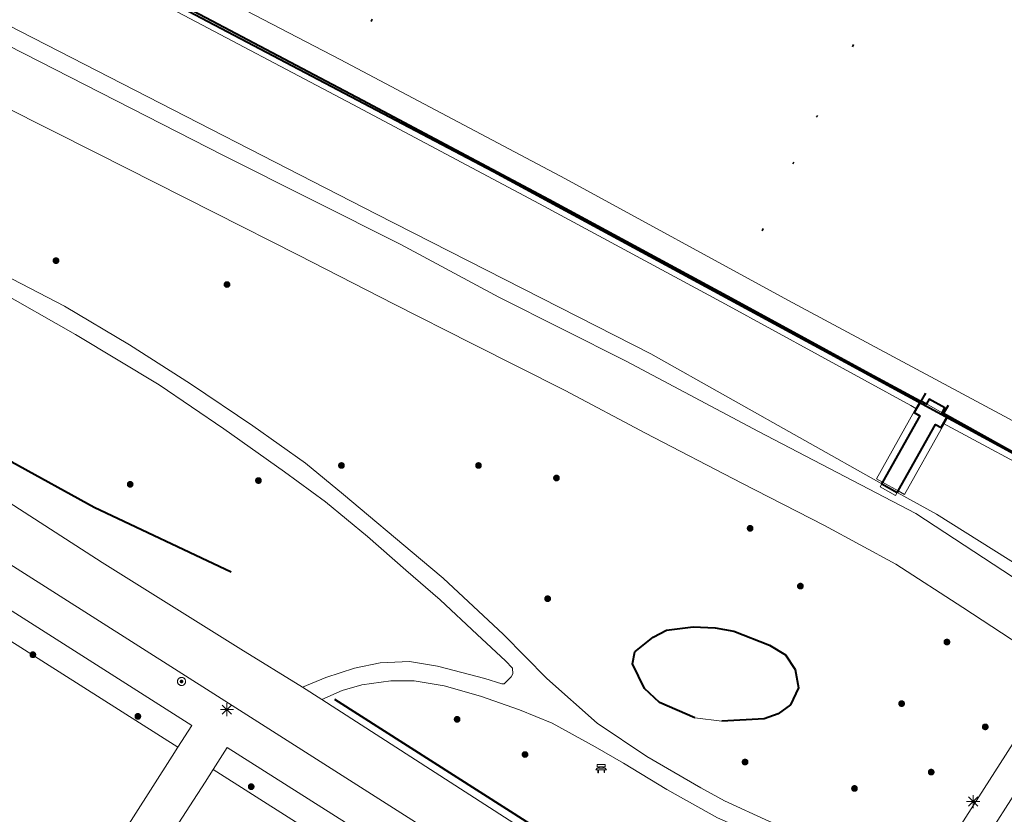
# Model space of a CAD drawing. Header units: metres. Extents: x 135779 to 137489, y 452643 to 455118.
# Tile 413 of 489: x 137049 to 137124, y 454289 to 454350. Entities that reach past the tile are written whole.
import ezdxf

# ---------------------------------------------------------------- set-up
doc = ezdxf.new("R2010")
doc.units = ezdxf.units.M
doc.linetypes.add('DGN_Style_1', pattern=[33.729988, 0.056123, -33.673865])
doc.linetypes.add('DGN_Style_3', pattern=[78.572352, 56.123108, -22.449243])
for name, color, linetype, lineweight in [('KTop_BTD_Groenvoorziening', 62, 'Continuous', 13), ('KTop_GBI_Toegangstrap', 40, 'Continuous', 40), ('KTop_OTD_Gesloten verharding', 15, 'Continuous', 13), ('KTop_OTD_Gesloten verharding_kunststof', 15, 'Continuous', 13), ('KTop_OTD_Onverhard', 15, 'Continuous', 13), ('KTop_PAL_Lichtmast', 40, 'Continuous', 13), ('KTop_PUT_Inspectie- of rioolput', 15, 'Continuous', 13), ('KTop_SHD_Geluidsscherm (l)', 1, 'Continuous', 40), ('KTop_SPR_Trein (l)', 8, 'DGN_Style_1', 53), ('KTop_STM_Bank', 40, 'Continuous', 13), ('KTop_VGO_Boom', 92, 'Continuous', 13), ('KTop_VGO_Haag (l)', 92, 'DGN_Style_3', 40), ('KTop_WGD_Fietspad', 40, 'Continuous', 13), ('KTop_WGD_Rijbaan_Lokale weg', 251, 'Continuous', 13), ('KTop_WGD_Spoorbaan', 251, 'Continuous', 13), ('KTop_WGD_Voetpad', 251, 'Continuous', 13)]:
    doc.layers.add(name, color=color, linetype=linetype, lineweight=lineweight)

# ---------------------------------------------------------------- blocks, each defined once
blk = doc.blocks.new('PAL_Lichtmast')
at = {"layer": 'KTop_PAL_Lichtmast'}
for p, q in [((-0.354, -0.354), (0.354, 0.354)), ((0.354, -0.354), (-0.354, 0.354)), ((0, -0.5), (0, 0.5)), ((-0.5, 0), (0.5, 0))]:
    blk.add_line(p, q, dxfattribs=at)
blk = doc.blocks.new('PUT_Inspectie-_of_rioolput')
at = {"layer": 'KTop_PUT_Inspectie- of rioolput', "flags": 128}
for points in [[(0.31, 0), (0.308, 0.032), (0.303, 0.064), (0.294, 0.095), (0.283, 0.126), (0.268, 0.155), (0.25, 0.182), (0.23, 0.207), (0.207, 0.23), (0.182, 0.25), (0.154, 0.268), (0.126, 0.283), (0.095, 0.294), (0.064, 0.303), (0.032, 0.308), (0, 0.309), (-0.032, 0.308), (-0.064, 0.303), (-0.096, 0.294), (-0.126, 0.283), (-0.155, 0.268), (-0.182, 0.25), (-0.207, 0.23), (-0.23, 0.207), (-0.25, 0.182), (-0.268, 0.154), (-0.283, 0.126), (-0.294, 0.095), (-0.303, 0.064), (-0.308, 0.032), (-0.309, 0), (-0.308, -0.032), (-0.303, -0.064), (-0.294, -0.096), (-0.283, -0.126), (-0.268, -0.155), (-0.25, -0.182), (-0.23, -0.207), (-0.207, -0.23), (-0.182, -0.25), (-0.155, -0.268), (-0.126, -0.283), (-0.096, -0.294), (-0.064, -0.303), (-0.032, -0.308), (0, -0.309), (0.032, -0.308), (0.064, -0.303), (0.095, -0.294), (0.126, -0.283), (0.155, -0.268), (0.182, -0.25), (0.207, -0.23), (0.23, -0.207), (0.25, -0.182), (0.268, -0.155), (0.283, -0.126), (0.294, -0.096), (0.303, -0.064), (0.308, -0.032), (0.31, 0)], [(0.095, 0), (0.094, 0.009), (0.092, 0.019), (0.09, 0.029), (0.086, 0.038), (0.082, 0.047), (0.076, 0.055), (0.07, 0.063), (0.063, 0.07), (0.055, 0.076), (0.047, 0.082), (0.038, 0.086), (0.029, 0.09), (0.019, 0.092), (0.009, 0.094), (0, 0.094), (-0.01, 0.094), (-0.02, 0.092), (-0.029, 0.09), (-0.039, 0.086), (-0.048, 0.082), (-0.056, 0.076), (-0.064, 0.07), (-0.071, 0.063), (-0.077, 0.055), (-0.082, 0.047), (-0.087, 0.038), (-0.09, 0.029), (-0.093, 0.019), (-0.094, 0.009), (-0.095, 0), (-0.094, -0.01), (-0.093, -0.02), (-0.09, -0.029), (-0.087, -0.039), (-0.082, -0.048), (-0.077, -0.056), (-0.071, -0.064), (-0.064, -0.071), (-0.056, -0.077), (-0.047, -0.082), (-0.039, -0.087), (-0.029, -0.09), (-0.02, -0.093), (-0.01, -0.094), (0, -0.095), (0.009, -0.094), (0.019, -0.093), (0.029, -0.09), (0.038, -0.087), (0.047, -0.082), (0.055, -0.077), (0.063, -0.071), (0.07, -0.064), (0.076, -0.056), (0.082, -0.047), (0.086, -0.039), (0.09, -0.029), (0.092, -0.02), (0.094, -0.01), (0.095, 0)], [(0.035, 0), (0.034, 0.003), (0.034, 0.007), (0.033, 0.01), (0.031, 0.014), (0.03, 0.017), (0.028, 0.02), (0.026, 0.023), (0.023, 0.026), (0.02, 0.028), (0.017, 0.03), (0.014, 0.031), (0.01, 0.033), (0.007, 0.034), (0.003, 0.034), (0, 0.034), (-0.004, 0.034), (-0.007, 0.034), (-0.011, 0.033), (-0.014, 0.031), (-0.018, 0.03), (-0.021, 0.028), (-0.023, 0.026), (-0.026, 0.023), (-0.028, 0.02), (-0.03, 0.017), (-0.032, 0.014), (-0.033, 0.01), (-0.034, 0.007), (-0.035, 0.003), (-0.035, 0), (-0.035, -0.004), (-0.034, -0.007), (-0.033, -0.011), (-0.032, -0.014), (-0.03, -0.018), (-0.028, -0.021), (-0.026, -0.023), (-0.023, -0.026), (-0.021, -0.028), (-0.017, -0.03), (-0.014, -0.032), (-0.011, -0.033), (-0.007, -0.034), (-0.004, -0.035), (0, -0.035), (0.003, -0.035), (0.007, -0.034), (0.01, -0.033), (0.014, -0.032), (0.017, -0.03), (0.02, -0.028), (0.023, -0.026), (0.026, -0.023), (0.028, -0.021), (0.03, -0.017), (0.031, -0.014), (0.033, -0.011), (0.034, -0.007), (0.034, -0.004), (0.035, 0)], [(0.01, 0.02), (0.007, 0.02), (0.005, 0.021), (0.003, 0.022), (0.001, 0.022), (-0.001, 0.022), (-0.004, 0.022), (-0.006, 0.021), (-0.008, 0.02), (-0.01, 0.019), (-0.012, 0.018), (-0.014, 0.017), (-0.016, 0.015), (-0.017, 0.013), (-0.019, 0.012), (-0.02, 0.009), (-0.021, 0.007), (-0.022, 0.005), (-0.022, 0.003), (-0.022, 0.001), (-0.022, -0.001), (-0.022, -0.004), (-0.022, -0.006), (-0.021, -0.008), (-0.02, -0.01), (-0.019, -0.012), (-0.017, -0.014), (-0.016, -0.016), (-0.014, -0.017), (-0.012, -0.019), (-0.01, -0.02), (-0.008, -0.021), (-0.006, -0.022), (-0.003, -0.022), (-0.001, -0.022), (0.001, -0.022), (0.003, -0.022), (0.005, -0.022), (0.008, -0.021), (0.01, -0.02), (0.012, -0.019), (0.014, -0.017), (0.015, -0.016), (0.017, -0.014), (0.018, -0.012), (0.02, -0.01), (0.02, -0.008), (0.021, -0.006), (0.022, -0.003), (0.022, -0.001), (0.022, 0.001), (0.022, 0.003), (0.021, 0.005), (0.02, 0.008), (0.019, 0.01), (0.018, 0.012), (0.017, 0.014), (0.015, 0.015), (0.013, 0.017), (0.012, 0.018), (0.01, 0.02)]]:
    blk.add_lwpolyline(points, dxfattribs=at)
blk = doc.blocks.new('STM_Bank')
at = {"layer": 'KTop_STM_Bank'}
for p, q in [((-0.416, -0.089), (-0.298, 0.019)), ((-0.298, 0.314), (0.298, 0.314)), ((-0.298, 0.143), (-0.298, 0.314)), ((-0.2, 0.143), (-0.298, 0.143)), ((-0.298, 0.019), (-0.2, 0.019)), ((-0.2, 0.019), (-0.2, 0.143)), ((0.157, 0.143), (-0.154, 0.143)), ((-0.154, 0.143), (-0.154, 0.019)), ((-0.154, 0.019), (0.157, 0.019)), ((0.157, 0.019), (0.157, 0.143)), ((0.298, 0.143), (0.203, 0.143)), ((0.203, 0.143), (0.203, 0.019)), ((0.203, 0.019), (0.298, 0.019)), ((0.298, 0.314), (0.298, 0.143)), ((0.298, 0.019), (0.416, -0.089)), ((-0.259, -0.089), (-0.416, -0.089)), ((-0.259, -0.315), (-0.259, -0.089)), ((-0.213, -0.315), (-0.259, -0.315)), ((0.216, -0.089), (-0.213, -0.089)), ((-0.213, -0.089), (-0.213, -0.315)), ((0.216, -0.305), (0.216, -0.089)), ((0.259, -0.305), (0.216, -0.305)), ((0.416, -0.089), (0.259, -0.089)), ((0.259, -0.089), (0.259, -0.305))]:
    blk.add_line(p, q, dxfattribs=at)
blk = doc.blocks.new('VGO_Boom')
at = {"layer": 'KTop_VGO_Boom', "flags": 128}
for points in [[(0.215, 0), (0.214, 0.022), (0.21, 0.045), (0.204, 0.066), (0.196, 0.087), (0.186, 0.108), (0.174, 0.126), (0.16, 0.144), (0.144, 0.16), (0.126, 0.174), (0.107, 0.186), (0.087, 0.196), (0.066, 0.204), (0.045, 0.21), (0.022, 0.214), (-0.001, 0.215), (-0.023, 0.214), (-0.045, 0.21), (-0.067, 0.204), (-0.088, 0.196), (-0.108, 0.186), (-0.127, 0.174), (-0.144, 0.16), (-0.16, 0.144), (-0.174, 0.126), (-0.187, 0.107), (-0.197, 0.087), (-0.205, 0.066), (-0.211, 0.045), (-0.214, 0.022), (-0.215, -0.001), (-0.214, -0.023), (-0.211, -0.045), (-0.205, -0.067), (-0.197, -0.088), (-0.187, -0.108), (-0.174, -0.127), (-0.16, -0.144), (-0.144, -0.16), (-0.127, -0.174), (-0.108, -0.187), (-0.088, -0.197), (-0.067, -0.205), (-0.045, -0.211), (-0.023, -0.214), (0, -0.215), (0.022, -0.214), (0.045, -0.211), (0.066, -0.205), (0.087, -0.197), (0.108, -0.187), (0.126, -0.174), (0.144, -0.16), (0.16, -0.144), (0.174, -0.127), (0.186, -0.108), (0.196, -0.088), (0.204, -0.067), (0.21, -0.045), (0.214, -0.023), (0.215, -0.001)], [(0.155, 0), (0.154, 0.016), (0.152, 0.032), (0.147, 0.048), (0.142, 0.063), (0.134, 0.078), (0.125, 0.091), (0.115, 0.104), (0.104, 0.115), (0.091, 0.125), (0.077, 0.134), (0.063, 0.142), (0.048, 0.147), (0.032, 0.152), (0.016, 0.154), (-0.001, 0.155), (-0.017, 0.154), (-0.033, 0.152), (-0.048, 0.147), (-0.064, 0.142), (-0.078, 0.134), (-0.092, 0.125), (-0.104, 0.115), (-0.116, 0.104), (-0.126, 0.091), (-0.135, 0.077), (-0.142, 0.063), (-0.148, 0.048), (-0.152, 0.032), (-0.155, 0.016), (-0.155, -0.001), (-0.155, -0.017), (-0.152, -0.033), (-0.148, -0.048), (-0.142, -0.064), (-0.135, -0.078), (-0.126, -0.092), (-0.116, -0.104), (-0.104, -0.116), (-0.092, -0.126), (-0.078, -0.135), (-0.064, -0.142), (-0.048, -0.148), (-0.033, -0.152), (-0.017, -0.155), (0, -0.155), (0.016, -0.155), (0.032, -0.152), (0.048, -0.148), (0.063, -0.142), (0.078, -0.135), (0.091, -0.126), (0.104, -0.116), (0.115, -0.104), (0.125, -0.092), (0.134, -0.078), (0.142, -0.064), (0.147, -0.048), (0.152, -0.033), (0.154, -0.017), (0.155, -0.001)], [(0.095, 0), (0.094, 0.01), (0.093, 0.02), (0.09, 0.029), (0.087, 0.039), (0.082, 0.048), (0.077, 0.056), (0.071, 0.064), (0.064, 0.071), (0.056, 0.077), (0.047, 0.082), (0.039, 0.087), (0.029, 0.09), (0.02, 0.093), (0.01, 0.094), (-0.001, 0.095), (-0.01, 0.094), (-0.02, 0.093), (-0.03, 0.09), (-0.039, 0.087), (-0.048, 0.082), (-0.056, 0.077), (-0.064, 0.071), (-0.071, 0.064), (-0.077, 0.056), (-0.083, 0.047), (-0.087, 0.039), (-0.091, 0.029), (-0.093, 0.02), (-0.095, 0.01), (-0.095, -0.001), (-0.095, -0.01), (-0.093, -0.02), (-0.091, -0.03), (-0.087, -0.039), (-0.083, -0.048), (-0.077, -0.056), (-0.071, -0.064), (-0.064, -0.071), (-0.056, -0.077), (-0.048, -0.083), (-0.039, -0.087), (-0.03, -0.091), (-0.02, -0.093), (-0.01, -0.095), (0, -0.095), (0.01, -0.095), (0.02, -0.093), (0.029, -0.091), (0.039, -0.087), (0.048, -0.083), (0.056, -0.077), (0.064, -0.071), (0.071, -0.064), (0.077, -0.056), (0.082, -0.048), (0.087, -0.039), (0.09, -0.03), (0.093, -0.02), (0.094, -0.01), (0.095, -0.001)], [(0.035, 0), (0.035, 0.004), (0.034, 0.007), (0.033, 0.011), (0.032, 0.014), (0.03, 0.018), (0.028, 0.021), (0.026, 0.023), (0.023, 0.026), (0.021, 0.028), (0.017, 0.03), (0.014, 0.032), (0.011, 0.033), (0.007, 0.034), (0.004, 0.035), (-0.001, 0.035), (-0.004, 0.035), (-0.008, 0.034), (-0.011, 0.033), (-0.015, 0.032), (-0.018, 0.03), (-0.021, 0.028), (-0.024, 0.026), (-0.027, 0.023), (-0.029, 0.021), (-0.031, 0.017), (-0.032, 0.014), (-0.034, 0.011), (-0.035, 0.007), (-0.035, 0.004), (-0.035, -0.001), (-0.035, -0.004), (-0.035, -0.008), (-0.034, -0.011), (-0.032, -0.015), (-0.031, -0.018), (-0.029, -0.021), (-0.027, -0.024), (-0.024, -0.027), (-0.021, -0.029), (-0.018, -0.031), (-0.015, -0.032), (-0.011, -0.034), (-0.008, -0.035), (-0.004, -0.035), (0, -0.035), (0.004, -0.035), (0.007, -0.035), (0.011, -0.034), (0.014, -0.032), (0.018, -0.031), (0.021, -0.029), (0.023, -0.027), (0.026, -0.024), (0.028, -0.021), (0.03, -0.018), (0.032, -0.015), (0.033, -0.011), (0.034, -0.008), (0.035, -0.004), (0.035, 0)]]:
    blk.add_lwpolyline(points, dxfattribs=at)

msp = doc.modelspace()

# ---------------------------------------------------------------- linework, layer by layer
at = {"layer": 'KTop_BTD_Groenvoorziening', "flags": 128}
for points in [[(137114.991, 454314.256), (137097.405, 454324.158), (137076.53, 454334.817), (137031.992, 454357.683), (137026.04, 454360.089)], [(137061.417, 454294.213), (137027.97, 454315.44)], [(137134.028, 454311.643), (137131.594, 454309.563), (137128.896, 454307.926), (137127.215, 454307.44), (137125.711, 454307.838), (137119.165, 454311.951), (137116.168, 454313.595)], [(137096.189, 454301.472), (137096.018, 454300.54), (137096.945, 454298.673), (137098.081, 454297.595), (137100.757, 454296.447), (137102.827, 454296.182), (137106.052, 454296.353), (137107.102, 454296.751), (137108.049, 454297.435), (137108.661, 454298.714), (137108.407, 454300.113), (137107.672, 454301.229), (137106.445, 454301.984), (137105.356, 454302.404), (137103.742, 454303.028), (137102.322, 454303.289), (137100.649, 454303.374), (137098.603, 454303.122), (137097.604, 454302.594), (137096.189, 454301.472)], [(137064.105, 454292.503), (137085.62, 454278.82), (137086.17, 454278.4), (137086.68, 454277.93), (137087.14, 454277.42), (137087.56, 454276.87), (137087.92, 454276.28), (137088.22, 454275.66), (137088.47, 454275.02), (137088.66, 454274.36), (137088.79, 454273.64), (137089.22, 454269.84), (137089.86, 454264.08), (137090.04, 454262.44), (137090.212, 454258.902)]]:
    msp.add_lwpolyline(points, dxfattribs=at)
at = {"layer": 'KTop_GBI_Toegangstrap', "flags": 128}
for points in [[(137119.586, 454319.685), (137119.789, 454320.048), (137118.612, 454320.709), (137118.408, 454320.346)], [(137118.408, 454320.346), (137118.395, 454320.323), (137117.959, 454320.567), (137117.47, 454319.695), (137117.906, 454319.451), (137115.062, 454314.384)], [(137116.24, 454313.723), (137119.083, 454318.79), (137119.519, 454318.545), (137120.009, 454319.417), (137119.573, 454319.662), (137119.586, 454319.685)], [(137114.991, 454314.256), (137115.062, 454314.384)], [(137114.991, 454314.256), (137116.168, 454313.595)], [(137116.24, 454313.723), (137116.168, 454313.595)]]:
    msp.add_lwpolyline(points, dxfattribs=at)
at = {"layer": 'KTop_OTD_Gesloten verharding', "flags": 128}
for points in [[(137117.94, 454320.609), (137103.843, 454328.24), (137089.675, 454335.889), (137075.47, 454343.468), (137061.228, 454350.977), (137051.084, 454356.269), (137029.81, 454367.332)], [(137117.94, 454320.609), (137118.152, 454320.49), (137118.408, 454320.346)], [(137118.408, 454320.346), (137119.586, 454319.685)], [(137119.586, 454319.685), (137119.798, 454319.566), (137120.077, 454319.41)], [(137128.767, 454314.568), (137120.077, 454319.41)], [(137116.168, 454313.595), (137116.044, 454313.374), (137114.867, 454314.035), (137114.991, 454314.256)], [(137116.24, 454313.723), (137115.062, 454314.384)]]:
    msp.add_lwpolyline(points, dxfattribs=at)
at = {"layer": 'KTop_OTD_Gesloten verharding_kunststof', "flags": 128}
for points in [[(137117.602, 454320.006), (137117.94, 454320.609)], [(137115.062, 454314.384), (137114.594, 454314.646), (137117.602, 454320.006)], [(137120.077, 454319.41), (137119.749, 454318.825)], [(137119.749, 454318.825), (137116.731, 454313.447), (137116.24, 454313.723)]]:
    msp.add_lwpolyline(points, dxfattribs=at)
at = {"layer": 'KTop_OTD_Onverhard', "flags": 128}
for points in [[(137117.602, 454320.006), (137117.215, 454320.22), (137103.09, 454327.941), (137088.927, 454335.591), (137074.727, 454343.171), (137060.488, 454350.68), (137047.116, 454357.651), (137030.643, 454366.252), (137029.705, 454366.76)], [(137128.767, 454314.568), (137128.726, 454314.504), (137127.821, 454314.485), (137119.977, 454318.699), (137119.749, 454318.825)]]:
    msp.add_lwpolyline(points, dxfattribs=at)
at = {"layer": 'KTop_SHD_Geluidsscherm (l)', "flags": 128}
for points in [[(136974.69, 454395.901), (137059.766, 454351.591), (137085.442, 454338.053), (137111.056, 454324.171)], [(137117.972, 454320.52), (137103.843, 454328.24), (137089.675, 454335.889), (137075.47, 454343.468), (137061.228, 454350.977), (137051.084, 454356.269)], [(137111.056, 454324.171), (137126.251, 454315.915), (137135.608, 454310.731)], [(137117.972, 454320.52), (137118.352, 454321.168)], [(137119.693, 454319.612), (137120.073, 454320.26)], [(137128.767, 454314.568), (137119.693, 454319.612)]]:
    msp.add_lwpolyline(points, dxfattribs=at)
at = {"layer": 'KTop_SPR_Trein (l)', "flags": 128}
for points in [[(136968.255, 454435.6), (137148.875, 454331.801)], [(136966.329, 454431.805), (137146.62, 454328.219)], [(136963.59, 454426.407), (137143.407, 454323.117)], [(136961.798, 454422.875), (137117.436, 454333.454), (137141.287, 454319.75)], [(136956.29, 454412.019), (137038.438, 454369.332), (137082.73, 454346.132), (137114.41, 454329.052), (137138.68, 454315.66)]]:
    msp.add_lwpolyline(points, dxfattribs=at)
at = {"layer": 'KTop_VGO_Haag (l)', "flags": 128}
for points in [[(137018.763, 454338.148), (137021.314, 454336.009), (137023.736, 454333.675), (137026.236, 454331.419), (137028.98, 454329.554), (137031.858, 454327.106), (137043.239, 454319.275), (137048.773, 454315.951), (137055.028, 454312.488), (137066.65, 454307.001), (137076.077, 454303.412), (137082.143, 454301.542)], [(137100.757, 454296.447), (137098.081, 454297.595), (137096.945, 454298.673), (137096.018, 454300.54), (137096.189, 454301.472), (137097.604, 454302.594), (137098.603, 454303.122), (137100.649, 454303.374), (137102.322, 454303.289), (137103.742, 454303.028), (137106.445, 454301.984), (137107.672, 454301.229), (137108.407, 454300.113), (137108.661, 454298.714), (137108.049, 454297.435), (137107.102, 454296.751), (137106.052, 454296.353), (137102.827, 454296.182)], [(137073.344, 454297.858), (137108.353, 454275.541)]]:
    msp.add_lwpolyline(points, dxfattribs=at)
at = {"layer": 'KTop_WGD_Fietspad', "flags": 128}
for points in [[(137025.507, 454327.428), (137029.742, 454324.761), (137034.154, 454321.984), (137045.74, 454314.636), (137055.636, 454308.268), (137066.212, 454301.68), (137070.89, 454298.779)], [(137030.62, 454319.56), (137064.43, 454298.09), (137088.72, 454282.63), (137089.498, 454282.001), (137090.223, 454281.312), (137090.89, 454280.567), (137091.496, 454279.772), (137092.036, 454278.93), (137092.508, 454278.048), (137092.907, 454277.131), (137093.232, 454276.186), (137093.481, 454275.217), (137093.651, 454274.231), (137093.66, 454274.16), (137093.99, 454271.02), (137095.09, 454261.514), (137095.132, 454260.626), (137095.094, 454259.738), (137094.976, 454258.857), (137094.78, 454257.991), (137094.506, 454257.145), (137094.158, 454256.327), (137093.738, 454255.544), (137093.378, 454254.985)], [(137137.634, 454310.228), (137137.471, 454309.986), (137137.36, 454309.812), (137137.35, 454309.797), (137136.554, 454308.552), (137127.614, 454294.569), (137115.065, 454274.911), (137114.673, 454274.405), (137114.207, 454273.967), (137113.678, 454273.608), (137113.099, 454273.336), (137112.485, 454273.158), (137112.089, 454273.15), (137111.695, 454273.181), (137111.306, 454273.251), (137110.925, 454273.357), (137110.557, 454273.5), (137108.36, 454274.853)], [(137072.363, 454297.842), (137070.89, 454298.779)], [(137072.363, 454297.842), (137087.764, 454287.916), (137100.689, 454279.718), (137108.36, 454274.853)]]:
    msp.add_lwpolyline(points, dxfattribs=at)
at = {"layer": 'KTop_WGD_Rijbaan_Lokale weg', "flags": 128}
for points in [[(136953.887, 454402.841), (136954.097, 454403.236), (136955.888, 454402.497), (136956.449, 454403.573), (136959.707, 454401.943), (136956.032, 454393.903), (136967.118, 454388.374), (136969.127, 454387.372), (136973.88, 454384.958), (136984.215, 454379.709), (137000.242, 454371.874), (137013.207, 454365.357), (137027.304, 454358.263), (137046.118, 454348.84), (137064.885, 454339.275), (137078.378, 454332.501), (137085.855, 454328.485), (137095.526, 454323.606), (137105.609, 454318.24), (137117.578, 454311.991), (137126.417, 454306.219), (137130.726, 454303.46)], [(137128.524, 454300.016), (137121.173, 454304.848), (137116.056, 454308.141), (137110.64, 454311.097), (137104.332, 454314.327), (137097.003, 454318.13), (137090.89, 454321.373), (137083.793, 454324.955), (137077.886, 454327.939), (137070.583, 454331.677), (137064.172, 454334.946), (137055.188, 454339.48), (137048.195, 454343.01), (137040.064, 454347.036), (137034.028, 454350.162), (137027.5, 454353.522), (137015.461, 454359.673)]]:
    msp.add_lwpolyline(points, dxfattribs=at)
at = {"layer": 'KTop_WGD_Spoorbaan', "flags": 128}
msp.add_lwpolyline([(137137.585, 454313.947), (137133.567, 454316.18), (137133.341, 454315.85), (137136.824, 454313.871), (137136.205, 454312.943), (137125.364, 454318.861), (137107.845, 454328.264), (137090.923, 454337.503), (137073.775, 454346.597), (137056.235, 454355.732), (137033.81, 454367.466), (137012.045, 454378.746), (136986.693, 454392.006), (136974.991, 454398.06), (136974.756, 454398.572), (136956.951, 454407.737), (136957.476, 454408.686), (136961.043, 454406.841), (136961.177, 454407.09), (136955.322, 454410.11)], dxfattribs=at)
at = {"layer": 'KTop_WGD_Voetpad', "flags": 128}
for points in [[(137043.509, 454332.601), (137052.77, 454327.81), (137057.716, 454324.854), (137062.358, 454321.89), (137067.108, 454318.689), (137071.12, 454315.828), (137074.012, 454313.441), (137079.882, 454308.534), (137081.596, 454307.075), (137086.21, 454302.786), (137089.486, 454299.427), (137093.322, 454296.021), (137097.108, 454293.497), (137101.233, 454291.11), (137103.012, 454290.123), (137106.457, 454288.548), (137109.097, 454287.579), (137112.073, 454286.658), (137114.332, 454285.987), (137116.117, 454285.367), (137117.466, 454284.729), (137118.382, 454284.141)], [(137070.89, 454298.779), (137072.66, 454299.512), (137074.852, 454300.219), (137076.821, 454300.632), (137079.038, 454300.72), (137081.186, 454300.382), (137084.787, 454299.435), (137086.066, 454299.017), (137086.262, 454299.016), (137086.788, 454299.552), (137086.901, 454299.787), (137086.887, 454300.216), (137086.342, 454300.79), (137084.189, 454302.793), (137081.388, 454305.433), (137078.765, 454307.696), (137075.856, 454310.239), (137072.646, 454312.881), (137069.521, 454315.17), (137064.919, 454318.459), (137059.98, 454321.799), (137053.624, 454325.651), (137047.531, 454329.088)], [(137061.417, 454294.213), (137062.48, 454295.86), (137029.03, 454317.13), (137027.97, 454315.44)], [(137118.382, 454284.141), (137125.816, 454295.781), (137128.524, 454300.016)], [(137117.536, 454282.817), (137116.964, 454283.267), (137116.12, 454283.765), (137115.28, 454284.087), (137113.638, 454284.614), (137111.39, 454285.318), (137107.001, 454286.834), (137102.503, 454288.824), (137098.633, 454290.976), (137095.329, 454292.973), (137093.184, 454294.223), (137089.905, 454296.028), (137087.425, 454297.042), (137084.451, 454298.092), (137081.679, 454298.877), (137079.402, 454299.259), (137077.61, 454299.261), (137075.409, 454298.943), (137073.924, 454298.514), (137072.363, 454297.842)], [(137046.379, 454275.412), (137050.322, 454275.144), (137050.723, 454281.829), (137053.441, 454281.687), (137060.97, 454293.52), (137061.417, 454294.213)], [(137090.212, 454258.902), (137092.107, 454261.977), (137090.78, 454273.89), (137090.77, 454273.96), (137090.61, 454274.817), (137090.372, 454275.657), (137090.058, 454276.47), (137089.671, 454277.252), (137089.213, 454277.995), (137088.69, 454278.693), (137088.105, 454279.34), (137087.463, 454279.931), (137087.352, 454280.016), (137086.77, 454280.46), (137065.17, 454294.17), (137064.105, 454292.503)], [(137064.105, 454292.503), (137063.49, 454291.54), (137060.867, 454287.495)]]:
    msp.add_lwpolyline(points, dxfattribs=at)

# ---------------------------------------------------------------- block references
at = {"layer": 'KTop_PAL_Lichtmast'}
for p in [(137065.141, 454297.06), (137121.952, 454290.058)]:
    msp.add_blockref('PAL_Lichtmast', p, dxfattribs=at)
at = {"layer": 'KTop_PUT_Inspectie- of rioolput', "rotation": 57.58366768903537}
msp.add_blockref('PUT_Inspectie-_of_rioolput', (137061.688, 454299.208), dxfattribs=at)
at = {"layer": 'KTop_STM_Bank'}
msp.add_blockref('STM_Bank', (137093.637, 454292.573), dxfattribs=at)
at = {"layer": 'KTop_VGO_Boom'}
for p in [(137052.13, 454331.266), (137065.149, 454329.447), (137073.861, 454315.662), (137084.296, 454315.662), (137067.543, 454314.513), (137090.232, 454314.705), (137057.778, 454314.226), (137104.975, 454310.875), (137108.804, 454306.471), (137089.561, 454305.514), (137119.957, 454302.211), (137050.368, 454301.244), (137116.51, 454297.52), (137058.363, 454296.547), (137082.669, 454296.324), (137122.877, 454295.749), (137087.838, 454293.643), (137104.592, 454293.069), (137118.76, 454292.303), (137066.991, 454291.193), (137112.92, 454291.058)]:
    msp.add_blockref('VGO_Boom', p, dxfattribs=at)

doc.saveas('drawing.dxf')
